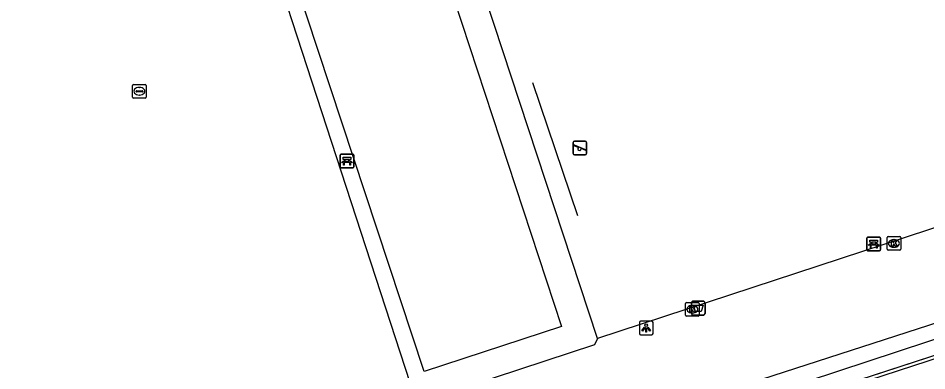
# Model space of a CAD drawing. Extents: x 158087 to 159494, y 382905 to 383981.
# Drawn here: x 159304 to 159370.4, y 383042.3 to 383068.1 of the extents above; entities that cross this region are included whole.
import ezdxf

# ---------------------------------------------------------------- set-up
doc = ezdxf.new("R2010")
doc.units = 0
for name, color, linetype in [('IMGEO_Afvalbak', 7, 'Continuous'), ('IMGEO_Bank', 7, 'Continuous'), ('IMGEO_Groenvoorziening', 7, 'Continuous'), ('IMGEO_Haag', 7, 'Continuous'), ('IMGEO_Hek', 7, 'Continuous'), ('IMGEO_Kolk', 7, 'Continuous'), ('IMGEO_Lichtpunt', 7, 'Continuous'), ('IMGEO_Pand', 7, 'Continuous'), ('IMGEO_Speelvoorziening', 7, 'Continuous'), ('IMGEO_Voetpad_open', 7, 'Continuous'), ('IMGEO_Waterleidingput', 7, 'Continuous')]:
    doc.layers.add(name, color=color, linetype=linetype)

msp = doc.modelspace()

# ---------------------------------------------------------------- linework, layer by layer
at = {"layer": 'IMGEO_Afvalbak'}
for p, q in [((159353.203, 383046.525), (159353.203, 383047.325)), ((159353.203, 383047.325), (159353.203, 383046.525)), ((159353.303, 383047.425), (159354.093, 383047.425)), ((159354.093, 383047.425), (159353.303, 383047.425)), ((159354.193, 383047.325), (159354.193, 383046.525)), ((159354.193, 383046.525), (159354.193, 383047.325)), ((159354.093, 383046.425), (159353.303, 383046.425)), ((159353.303, 383046.425), (159354.093, 383046.425))]:
    msp.add_line(p, q, dxfattribs=at)
msp.add_lwpolyline([(159353.346, 383047.139), (159354.05, 383047.139), (159353.901, 383046.669), (159353.495, 383046.669), (159353.346, 383047.139)], dxfattribs=at)
for centre, start, end in [((159353.303, 383047.325), 90, 180), ((159353.303, 383047.325), 90, 180), ((159354.093, 383047.325), 0, 90), ((159354.093, 383047.325), 360, 90), ((159353.303, 383046.525), 180, 270), ((159353.303, 383046.525), 180, 270), ((159354.093, 383046.525), 270, 0), ((159354.093, 383046.525), 270, 0)]:
    msp.add_arc(centre, 0.1, start, end, dxfattribs=at)
at = {"layer": 'IMGEO_Bank'}
for p, q in [((159327.627, 383058.174), (159328.468, 383058.174)), ((159328.468, 383058.174), (159327.627, 383058.174)), ((159327.552, 383057.249), (159327.552, 383058.09)), ((159327.552, 383058.09), (159327.552, 383057.249)), ((159328.249, 383057.572), (159327.856, 383057.572)), ((159327.861, 383057.68), (159327.861, 383057.786)), ((159327.905, 383057.786), (159327.905, 383057.68)), ((159328.193, 383057.792), (159327.911, 383057.792)), ((159327.911, 383057.674), (159328.193, 383057.674)), ((159328.199, 383057.68), (159328.199, 383057.786)), ((159328.243, 383057.786), (159328.243, 383057.68)), ((159328.552, 383058.099), (159328.552, 383057.258)), ((159328.552, 383057.258), (159328.552, 383058.099)), ((159328.477, 383057.174), (159327.636, 383057.174)), ((159327.636, 383057.174), (159328.477, 383057.174)), ((159366.006, 383051.193), (159366.006, 383052.034)), ((159366.006, 383052.034), (159366.006, 383051.193)), ((159366.081, 383052.118), (159366.922, 383052.118)), ((159366.922, 383052.118), (159366.081, 383052.118)), ((159366.315, 383051.624), (159366.315, 383051.73)), ((159366.359, 383051.73), (159366.359, 383051.624)), ((159366.647, 383051.736), (159366.365, 383051.736)), ((159366.365, 383051.618), (159366.647, 383051.618)), ((159366.653, 383051.624), (159366.653, 383051.73)), ((159366.697, 383051.73), (159366.697, 383051.624)), ((159367.006, 383052.043), (159367.006, 383051.202)), ((159367.006, 383051.202), (159367.006, 383052.043)), ((159366.931, 383051.118), (159366.09, 383051.118)), ((159366.09, 383051.118), (159366.931, 383051.118)), ((159366.703, 383051.516), (159366.31, 383051.516))]:
    msp.add_line(p, q, dxfattribs=at)
for points in [[(159327.799, 383057.572), (159327.657, 383057.572), (159327.769, 383057.674), (159327.855, 383057.674)], [(159327.855, 383057.792), (159327.769, 383057.792), (159327.769, 383057.953), (159328.332, 383057.953), (159328.332, 383057.792), (159328.249, 383057.792)], [(159327.849, 383057.565), (159327.849, 383057.358), (159327.806, 383057.358), (159327.806, 383057.565)], [(159328.249, 383057.674), (159328.332, 383057.674), (159328.444, 383057.572), (159328.305, 383057.572)], [(159328.299, 383057.565), (159328.299, 383057.358), (159328.255, 383057.358), (159328.255, 383057.565)], [(159366.253, 383051.516), (159366.111, 383051.516), (159366.223, 383051.618), (159366.309, 383051.618)], [(159366.309, 383051.736), (159366.223, 383051.736), (159366.223, 383051.897), (159366.786, 383051.897), (159366.786, 383051.736), (159366.703, 383051.736)], [(159366.703, 383051.618), (159366.786, 383051.618), (159366.898, 383051.516), (159366.759, 383051.516)], [(159366.303, 383051.509), (159366.303, 383051.302), (159366.26, 383051.302), (159366.26, 383051.509)], [(159366.753, 383051.509), (159366.753, 383051.302), (159366.709, 383051.302), (159366.709, 383051.509)]]:
    msp.add_lwpolyline(points, dxfattribs=at)
for centre, radius, start, end in [((159327.63, 383058.096), 0.0779, 92.4484, 184.28452), ((159327.63, 383058.096), 0.0779, 92.4484, 184.28452), ((159328.474, 383058.096), 0.0779, 2.4484, 94.28452), ((159328.474, 383058.096), 0.0779, 2.4484, 94.28452), ((159327.799, 383057.565), 0.00671, 2.89567, 87.10433), ((159327.856, 383057.565), 0.00671, 92.89567, 177.10433), ((159327.854, 383057.785), 0.00671, 2.89567, 87.10433), ((159327.854, 383057.681), 0.00671, 272.89567, 357.10433), ((159327.911, 383057.785), 0.00671, 92.89567, 177.10433), ((159327.911, 383057.681), 0.00671, 182.89567, 267.10433), ((159328.193, 383057.785), 0.00671, 2.89567, 87.10433), ((159328.193, 383057.681), 0.00671, 272.89567, 357.10433), ((159328.25, 383057.785), 0.00671, 92.89567, 177.10433), ((159328.25, 383057.681), 0.00671, 182.89567, 267.10433), ((159328.248, 383057.565), 0.00671, 2.89567, 87.10433), ((159328.305, 383057.565), 0.00671, 92.89567, 177.10433), ((159327.63, 383057.252), 0.0779, 182.4484, 274.28452), ((159327.63, 383057.252), 0.0779, 182.4484, 274.28452), ((159328.474, 383057.252), 0.0779, 272.4484, 4.28452), ((159328.474, 383057.252), 0.0779, 272.4484, 4.28452), ((159366.084, 383052.04), 0.0779, 92.4484, 184.28452), ((159366.084, 383052.04), 0.0779, 92.4484, 184.28452), ((159366.308, 383051.729), 0.00671, 2.89567, 87.10433), ((159366.308, 383051.625), 0.00671, 272.89567, 357.10433), ((159366.365, 383051.729), 0.00671, 92.89567, 177.10433), ((159366.365, 383051.625), 0.00671, 182.89567, 267.10433), ((159366.647, 383051.729), 0.00671, 2.89567, 87.10433), ((159366.647, 383051.625), 0.00671, 272.89567, 357.10433), ((159366.704, 383051.729), 0.00671, 92.89567, 177.10433), ((159366.704, 383051.625), 0.00671, 182.89567, 267.10433), ((159366.928, 383052.04), 0.0779, 2.4484, 94.28452), ((159366.928, 383052.04), 0.0779, 2.4484, 94.28452), ((159366.084, 383051.196), 0.0779, 182.4484, 274.28452), ((159366.084, 383051.196), 0.0779, 182.4484, 274.28452), ((159366.253, 383051.509), 0.00671, 2.89567, 87.10433), ((159366.31, 383051.509), 0.00671, 92.89567, 177.10433), ((159366.702, 383051.509), 0.00671, 2.89567, 87.10433), ((159366.759, 383051.509), 0.00671, 92.89567, 177.10433), ((159366.928, 383051.196), 0.0779, 272.4484, 4.28452), ((159366.928, 383051.196), 0.0779, 272.4484, 4.28452)]:
    msp.add_arc(centre, radius, start, end, dxfattribs=at)
at = {"layer": 'IMGEO_Groenvoorziening'}
for points in [[(159329.367, 383096.375), (159372.877, 383110.664), (159389.843, 383059.002), (159346.333, 383044.714)], [(159284.422, 383017.829), (159391.668, 383052.529)]]:
    msp.add_lwpolyline(points, dxfattribs=at)
at = {"layer": 'IMGEO_Haag'}
for points in [[(159377.099, 383115.09), (159382.015, 383099.425), (159394.354, 383061.521), (159394.742, 383059.92), (159394.852, 383058.864), (159394.851, 383057.802), (159394.74, 383056.747), (159394.518, 383055.708), (159394.189, 383054.699), (159393.757, 383053.729), (159392.761, 383052.242), (159392.064, 383051.469), (159391.291, 383050.772), (159390.448, 383050.16), (159389.547, 383049.64), (159388.596, 383049.216), (159285.231, 383015.529), (159284.949, 383016.331)], [(159284.949, 383016.331), (159291.731, 383018.535), (159390.174, 383050.984), (159391.668, 383052.529)]]:
    msp.add_lwpolyline(points, dxfattribs=at)
at = {"layer": 'IMGEO_Hek'}
for points in [[(159377.099, 383115.09), (159382.015, 383099.425), (159394.354, 383061.521), (159394.742, 383059.92), (159394.852, 383058.864), (159394.851, 383057.802), (159394.74, 383056.747), (159394.518, 383055.708), (159394.189, 383054.699), (159393.757, 383053.729), (159392.761, 383052.242), (159392.064, 383051.469), (159391.291, 383050.772), (159390.448, 383050.16), (159389.547, 383049.64), (159388.596, 383049.216), (159337.033, 383032.412), (159285.231, 383015.529)], [(159341.606, 383063.403), (159344.881, 383053.682)]]:
    msp.add_lwpolyline(points, dxfattribs=at)
at = {"layer": 'IMGEO_Kolk'}
for p, q in [((159367.477, 383051.228), (159367.477, 383052.08)), ((159367.552, 383052.154), (159368.404, 383052.154)), ((159367.965, 383051.934), (159367.99, 383051.934)), ((159368.478, 383052.08), (159368.478, 383051.228)), ((159368.404, 383051.154), (159367.552, 383051.154)), ((159367.988, 383051.374), (159367.963, 383051.374)), ((159352.765, 383046.416), (159352.765, 383047.268)), ((159352.84, 383047.342), (159353.692, 383047.342)), ((159353.253, 383047.122), (159353.278, 383047.122)), ((159353.766, 383047.268), (159353.766, 383046.416)), ((159353.692, 383046.342), (159352.84, 383046.342)), ((159353.276, 383046.562), (159353.251, 383046.562))]:
    msp.add_line(p, q, dxfattribs=at)
for points in [[(159367.477, 383051.228), (159367.477, 383052.08)], [(159367.552, 383052.154), (159368.404, 383052.154)], [(159367.798, 383051.854), (159367.921, 383051.854), (159367.921, 383051.703), (159368.051, 383051.854), (159368.215, 383051.854), (159368.069, 383051.703), (159368.222, 383051.454), (159368.07, 383051.454), (159367.985, 383051.618), (159367.921, 383051.551), (159367.921, 383051.454), (159367.798, 383051.454), (159367.798, 383051.854)], [(159368.478, 383052.08), (159368.478, 383051.228)], [(159368.404, 383051.154), (159367.552, 383051.154)], [(159352.765, 383046.416), (159352.765, 383047.268)], [(159352.84, 383047.342), (159353.692, 383047.342)], [(159353.086, 383047.042), (159353.209, 383047.042), (159353.209, 383046.891), (159353.339, 383047.042), (159353.503, 383047.042), (159353.357, 383046.891), (159353.51, 383046.642), (159353.358, 383046.642), (159353.273, 383046.806), (159353.209, 383046.739), (159353.209, 383046.642), (159353.086, 383046.642), (159353.086, 383047.042)], [(159353.766, 383047.268), (159353.766, 383046.416)], [(159353.692, 383046.342), (159352.84, 383046.342)]]:
    msp.add_lwpolyline(points, dxfattribs=at)
for centre, start, end in [((159367.554, 383052.078), 91.55205, 178.44795), ((159367.554, 383052.078), 91.55205, 178.44795), ((159368.402, 383052.078), 1.55205, 88.44795), ((159368.402, 383052.078), 1.55205, 88.44795), ((159367.554, 383051.23), 181.55205, 268.44795), ((159367.554, 383051.23), 181.55205, 268.44795), ((159368.402, 383051.23), 271.55205, 358.44795), ((159368.402, 383051.23), 271.55205, 358.44795), ((159352.842, 383047.266), 91.55205, 178.44795), ((159352.842, 383047.266), 91.55205, 178.44795), ((159353.69, 383047.266), 1.55205, 88.44795), ((159353.69, 383047.266), 1.55205, 88.44795), ((159352.842, 383046.418), 181.55205, 268.44795), ((159352.842, 383046.418), 181.55205, 268.44795), ((159353.69, 383046.418), 271.55205, 358.44795), ((159353.69, 383046.418), 271.55205, 358.44795)]:
    msp.add_arc(centre, 0.0765, start, end, dxfattribs=at)
for centre, major_axis, ratio, start_param, end_param in [((159367.964, 383051.654), (-0.387, 0.002), 0.722429, 4.712389, 7.853982), ((159367.989, 383051.654), (-0.39, 0.002), 0.717154, 1.570796, 4.712389), ((159353.252, 383046.842), (-0.387, 0.002), 0.722429, 4.712389, 7.853982), ((159353.277, 383046.842), (-0.39, 0.002), 0.717154, 1.570796, 4.712389)]:
    msp.add_ellipse(centre, major_axis=major_axis, ratio=ratio, start_param=start_param, end_param=end_param, dxfattribs=at)
at = {"layer": 'IMGEO_Lichtpunt'}
for p, q in [((159349.398, 383045.882), (159349.398, 383045.075)), ((159349.398, 383045.882), (159349.398, 383045.075)), ((159350.3, 383045.977), (159349.492, 383045.977)), ((159350.3, 383045.977), (159349.492, 383045.977)), ((159350.394, 383045.075), (159350.394, 383045.882)), ((159350.394, 383045.075), (159350.394, 383045.882)), ((159349.492, 383044.981), (159350.3, 383044.981)), ((159349.492, 383044.981), (159350.3, 383044.981))]:
    msp.add_line(p, q, dxfattribs=at)
for points in [[(159349.772, 383045.546), (159349.811, 383045.518), (159349.623, 383045.256), (159349.585, 383045.283), (159349.772, 383045.546)], [(159349.874, 383045.498), (159349.921, 383045.498), (159349.921, 383045.176), (159349.874, 383045.176), (159349.874, 383045.498)], [(159349.984, 383045.518), (159350.022, 383045.545), (159350.209, 383045.283), (159350.17, 383045.255), (159349.984, 383045.518)]]:
    msp.add_lwpolyline(points, dxfattribs=at)
msp.add_circle((159349.897, 383045.68), 0.0994, dxfattribs=at)
for centre, start, end in [((159349.492, 383045.882), 90, 180), ((159349.492, 383045.882), 90, 180), ((159350.3, 383045.882), 0, 90), ((159350.3, 383045.882), 0, 90), ((159349.492, 383045.075), 180, 270), ((159349.492, 383045.075), 180, 270), ((159350.3, 383045.075), 270, 0), ((159350.3, 383045.075), 270, 360)]:
    msp.add_arc(centre, 0.0946, start, end, dxfattribs=at)
at = {"layer": 'IMGEO_Pand'}
msp.add_lwpolyline([(159335.881, 383069.466), (159343.708, 383045.587), (159333.687, 383042.302), (159319.958, 383083.92), (159320.071, 383083.957), (159324.376, 383085.377)], dxfattribs=at)
at = {"layer": 'IMGEO_Speelvoorziening'}
for p, q in [((159344.559, 383058.229), (159344.559, 383059.029)), ((159344.559, 383059.029), (159344.559, 383058.229)), ((159344.628, 383058.854), (159345.504, 383058.501)), ((159344.659, 383059.129), (159345.449, 383059.129)), ((159345.449, 383059.129), (159344.659, 383059.129)), ((159345.549, 383059.029), (159345.549, 383058.229)), ((159345.549, 383058.229), (159345.549, 383059.029)), ((159344.942, 383058.657), (159344.603, 383058.794)), ((159345.48, 383058.441), (159345.14, 383058.578)), ((159345.449, 383058.129), (159344.659, 383058.129)), ((159344.659, 383058.129), (159345.449, 383058.129))]:
    msp.add_line(p, q, dxfattribs=at)
for centre, radius, start, end in [((159344.659, 383059.029), 0.1, 90, 180), ((159344.659, 383059.029), 0.1, 90, 180), ((159344.616, 383058.824), 0.0327, 68.07798, 248.07798), ((159345.449, 383059.029), 0.1, 0, 90), ((159345.449, 383059.029), 0.1, 360, 90), ((159344.659, 383058.229), 0.1, 180, 270), ((159344.659, 383058.229), 0.1, 180, 270), ((159345.021, 383058.567), 0.12, 130.99278, 5.16318), ((159345.449, 383058.229), 0.1, 270, 0), ((159345.449, 383058.229), 0.1, 270, 0), ((159345.492, 383058.471), 0.0327, 248.07798, 68.07798)]:
    msp.add_arc(centre, radius, start, end, dxfattribs=at)
at = {"layer": 'IMGEO_Voetpad_open'}
for points in [[(159346.333, 383044.714), (159346.12, 383044.24), (159337.011, 383041.245), (159334.414, 383040.391), (159333.144, 383039.973), (159333.023, 383040.342), (159314.767, 383096.483)], [(159346.333, 383044.714), (159329.367, 383096.375)], [(159388.686, 383048.983), (159238.374, 383000), (159184.451, 382982.428)]]:
    msp.add_lwpolyline(points, dxfattribs=at)
at = {"layer": 'IMGEO_Waterleidingput'}
for p, q in [((159312.397, 383062.342), (159312.397, 383063.194)), ((159312.472, 383063.268), (159313.324, 383063.268)), ((159312.699, 383062.811), (159313.097, 383062.811)), ((159312.885, 383063.048), (159312.91, 383063.048)), ((159313.398, 383063.194), (159313.398, 383062.342)), ((159313.324, 383062.268), (159312.472, 383062.268)), ((159312.656, 383062.762), (159312.656, 383062.774)), ((159313.094, 383062.725), (159312.696, 383062.725)), ((159312.908, 383062.488), (159312.883, 383062.488)), ((159313.14, 383062.774), (159313.14, 383062.762))]:
    msp.add_line(p, q, dxfattribs=at)
for points in [[(159312.397, 383062.342), (159312.397, 383063.194)], [(159312.472, 383063.268), (159313.324, 383063.268)], [(159313.398, 383063.194), (159313.398, 383062.342)], [(159313.324, 383062.268), (159312.472, 383062.268)]]:
    msp.add_lwpolyline(points, dxfattribs=at)
for centre, radius, start, end in [((159312.474, 383063.192), 0.0765, 91.55205, 178.44795), ((159312.474, 383063.192), 0.0765, 91.55205, 178.44795), ((159312.696, 383062.771), 0.0403, 85.87752, 175.75265), ((159313.101, 383062.773), 0.0386, 1.73085, 96.63898), ((159313.322, 383063.192), 0.0765, 1.55205, 88.44795), ((159313.322, 383063.192), 0.0765, 1.55205, 88.44795), ((159312.474, 383062.344), 0.0765, 181.55205, 268.44795), ((159312.474, 383062.344), 0.0765, 181.55205, 268.44795), ((159312.693, 383062.761), 0.0366, 178.93798, 274.71019), ((159313.097, 383062.768), 0.043, 264.86636, 352.45326), ((159313.322, 383062.344), 0.0765, 271.55205, 358.44795), ((159313.322, 383062.344), 0.0765, 271.55205, 358.44795)]:
    msp.add_arc(centre, radius, start, end, dxfattribs=at)
for centre, major_axis, ratio, start_param, end_param in [((159312.884, 383062.768), (-0.387, 0.002), 0.722429, 4.712389, 7.853982), ((159312.909, 383062.768), (-0.39, 0.002), 0.717154, 1.570796, 4.712389)]:
    msp.add_ellipse(centre, major_axis=major_axis, ratio=ratio, start_param=start_param, end_param=end_param, dxfattribs=at)

doc.saveas('drawing.dxf')
